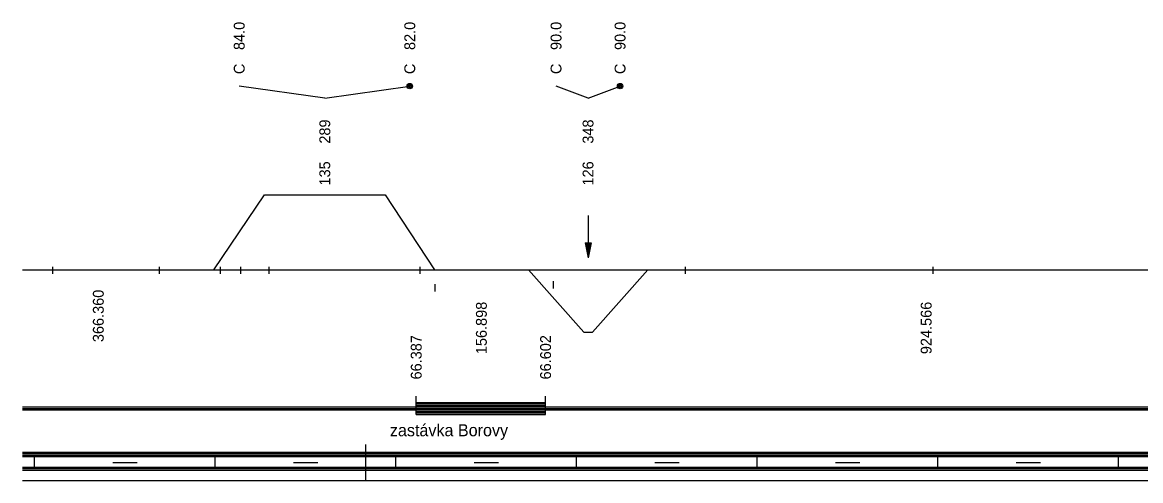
# Model space of a CAD drawing. Extents: x 2 to 10148, y 0 to 380.
# Drawn here: x 6873 to 7058.7, y 0 to 76.1 of the extents above; entities that cross this region are included whole.
import ezdxf

# ---------------------------------------------------------------- set-up
doc = ezdxf.new("R2010")
doc.units = 0
for name, color, linetype in [('KRIV1_CARA', 7, 'Continuous'), ('KRIV1_TEXT', 7, 'Continuous'), ('L_OBJEKTY_TEXT', 7, 'Continuous'), ('L_OBJEKTY_TVAR', 7, 'Continuous'), ('RAM', 7, 'Continuous'), ('STAN_CARA', 7, 'Continuous')]:
    doc.layers.add(name, color=color, linetype=linetype)

msp = doc.modelspace()

# ---------------------------------------------------------------- linework, layer by layer
for p, q in [((6877.98, 35.51), (6877.98, 34.32)), ((6895.65, 35.51), (6895.65, 34.32)), ((6905.82, 35.51), (6905.82, 34.32)), ((6909.2, 35.51), (6909.2, 34.32)), ((6913.86, 35.51), (6913.86, 34.32)), ((6938.95, 35.51), (6938.95, 34.32)), ((6983, 35.51), (6983, 34.32)), ((7024.13, 35.51), (7024.13, 34.32)), ((6941.45, 32.6), (6941.45, 31.41)), ((6961.12, 33.1), (6961.12, 31.91))]:
    msp.add_line(p, q)
at = {"layer": 'KRIV1_CARA'}
for p, q in [((6904.77, 35), (6913.17, 47.46)), ((6913.17, 47.46), (6933.19, 47.46)), ((6933.19, 47.46), (6941.39, 35)), ((6872.96, 35), (8072.18, 35)), ((6956.98, 35), (6966.18, 24.66)), ((6967.61, 24.66), (6976.81, 35)), ((6966.18, 24.66), (6967.61, 24.66))]:
    msp.add_line(p, q, dxfattribs=at)
at = {"layer": 'KRIV1_TEXT'}
for p, q in [((6923.18, 63.5), (6908.97, 65.5)), ((6923.18, 63.5), (6937.29, 65.5)), ((6966.89, 63.5), (6961.58, 65.5)), ((6966.89, 63.5), (6972.21, 65.5)), ((6966.89, 44), (6966.89, 42.2)), ((6966.89, 42.2), (6966.89, 40)), ((6966.39, 39.5), (6966.89, 37)), ((6966.39, 39.5), (6967.39, 39.5)), ((6966.49, 39.5), (6966.89, 37.5)), ((6966.59, 39.5), (6966.89, 38)), ((6966.69, 39.5), (6966.89, 38.5)), ((6966.79, 39.5), (6966.89, 39)), ((6966.89, 40), (6966.89, 37)), ((6967.39, 39.5), (6966.89, 37)), ((6967.29, 39.5), (6966.89, 37.5)), ((6967.19, 39.5), (6966.89, 38)), ((6967.09, 39.5), (6966.89, 38.5)), ((6966.99, 39.5), (6966.89, 39)), ((6966.89, 39.5), (6966.89, 39.5)), ((6966.89, 39.5), (6966.89, 39.5))]:
    msp.add_line(p, q, dxfattribs=at)
for centre, radius in [((6937.29, 65.5), 0.45), ((6937.29, 65.5), 0.3), ((6937.29, 65.5), 0.15), ((6972.21, 65.5), 0.45), ((6972.21, 65.5), 0.3), ((6972.21, 65.5), 0.15)]:
    msp.add_circle(centre, radius, dxfattribs=at)
at = {"layer": 'L_OBJEKTY_TVAR'}
for p, q in [((6938.36, 11), (6938.36, 14)), ((6938.36, 13), (6959.84, 13)), ((6959.84, 11), (6959.84, 14)), ((6938.36, 12.75), (6959.84, 12.75)), ((6938.36, 12.5), (6959.84, 12.5)), ((6938.36, 12.25), (6959.84, 12.25)), ((6938.36, 12), (6959.84, 12)), ((6938.36, 11.75), (6959.84, 11.75)), ((6938.36, 11.5), (6959.84, 11.5)), ((6938.36, 11.25), (6959.84, 11.25)), ((6938.36, 11), (6959.84, 11))]:
    msp.add_line(p, q, dxfattribs=at)
at = {"layer": 'RAM'}
for p, q in [((6930, 0), (6930, 6)), ((6872.96, 4.75), (8072.18, 4.75)), ((6872.96, 4.5), (8072.18, 4.5)), ((6872.96, 4.25), (8072.18, 4.25)), ((6872.96, 4), (8072.18, 4)), ((6875, 2), (6875, 4)), ((6905, 2), (6905, 4)), ((6935, 2), (6935, 4)), ((6965, 2), (6965, 4)), ((6995, 2), (6995, 4)), ((7025, 2), (7025, 4)), ((7055, 2), (7055, 4)), ((6872.96, 2.25), (8072.18, 2.25)), ((6872.96, 2), (8072.18, 2)), ((6888, 3), (6892, 3)), ((6918, 3), (6922, 3)), ((6948, 3), (6952, 3)), ((6978, 3), (6982, 3)), ((7008, 3), (7012, 3)), ((7038, 3), (7042, 3)), ((6872.96, 1.75), (8072.18, 1.75)), ((6872.96, 0), (8072.18, 0))]:
    msp.add_line(p, q, dxfattribs=at)
at = {"layer": 'STAN_CARA'}
for p, q in [((6872.96, 12.25), (7298.18, 12.25)), ((6872.96, 12), (7298.18, 12)), ((6872.96, 12), (7298.18, 12)), ((6872.96, 11.75), (7298.18, 11.75))]:
    msp.add_line(p, q, dxfattribs=at)

# ---------------------------------------------------------------- texts
at = {"layer": 'KRIV1_TEXT'}
for s, p in [('84.0', (6909.87, 71.5)), ('82.0', (6938.19, 71.5)), ('90.0', (6962.48, 71.5)), ('90.0', (6973.11, 71.5)), ('C', (6909.87, 67.5)), ('C', (6938.19, 67.5)), ('C', (6962.48, 67.5)), ('C', (6973.11, 67.5)), ('289', (6924.08, 55.95)), ('348', (6967.79, 55.95)), ('135', (6924.08, 49)), ('126', (6967.79, 49)), ('366.360', (6886.47, 23)), ('156.898', (6950.08, 21)), ('924.566', (7023.94, 21))]:
    msp.add_text(s, height=1.8, rotation=90, dxfattribs=at).set_placement(p)
at = {"layer": 'L_OBJEKTY_TEXT'}
for s, p in [('66.387', (6939.26, 16.8)), ('66.602', (6960.74, 16.8))]:
    msp.add_text(s, height=1.8, rotation=90, dxfattribs=at).set_placement(p)
msp.add_text('zastávka Borovy', height=2, dxfattribs=at).set_placement((6933.99, 7.37))

doc.saveas('drawing.dxf')
